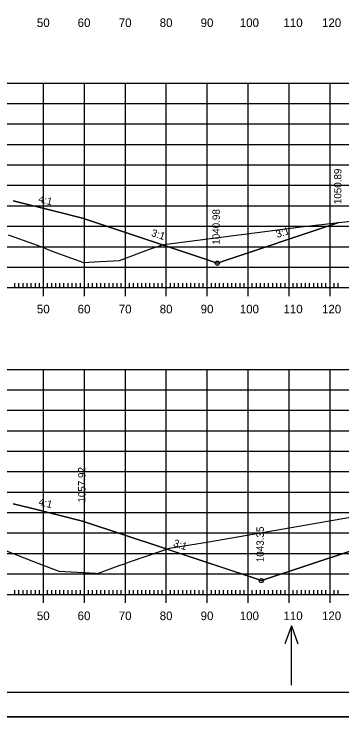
# Model space of a CAD drawing. Extents: x 1322838 to 1324533, y 339903 to 351025.
# Drawn here: x 1323678.4 to 1323758.5, y 345144.2 to 345316 of the extents above; entities that cross this region are included whole.
import ezdxf

# ---------------------------------------------------------------- set-up
doc = ezdxf.new("R2010")
doc.units = 0
for name, color, linetype in [('R_Axis', 7, 'Continuous'), ('R_Axis Annot', 7, 'Continuous'), ('R_Border', 7, 'Continuous'), ('R_Exist Surface', 7, 'Continuous'), ('R_Fin Surface', 7, 'Continuous'), ('R_Grid', 7, 'Continuous'), ('R_No Plot', 7, 'Continuous'), ('R_Water Annot', 7, 'Continuous'), ('R_Xsect Elev', 7, 'Continuous'), ('R_Xsect Slope', 7, 'Continuous')]:
    doc.layers.add(name, color=color, linetype=linetype)

msp = doc.modelspace()

# ---------------------------------------------------------------- linework, layer by layer
at = {"layer": 'R_Axis'}
for p, q in [((1323685.58, 345247.04), (1323685.58, 345251.24)), ((1323695.58, 345247.04), (1323695.58, 345251.24)), ((1323705.58, 345247.04), (1323705.58, 345251.24)), ((1323715.58, 345247.04), (1323715.58, 345251.24)), ((1323725.58, 345247.04), (1323725.58, 345251.24)), ((1323735.58, 345247.04), (1323735.58, 345251.24)), ((1323745.58, 345247.04), (1323745.58, 345251.24)), ((1323755.58, 345247.04), (1323755.58, 345251.24)), ((1323495.58, 345249.14), (1323915.58, 345249.14)), ((1323678.58, 345249.14), (1323678.58, 345250.19)), ((1323679.58, 345249.14), (1323679.58, 345250.19)), ((1323680.58, 345249.14), (1323680.58, 345250.19)), ((1323681.58, 345249.14), (1323681.58, 345250.19)), ((1323682.58, 345249.14), (1323682.58, 345250.19)), ((1323683.58, 345249.14), (1323683.58, 345250.19)), ((1323684.58, 345249.14), (1323684.58, 345250.19)), ((1323686.58, 345249.14), (1323686.58, 345250.19)), ((1323687.58, 345249.14), (1323687.58, 345250.19)), ((1323688.58, 345249.14), (1323688.58, 345250.19)), ((1323689.58, 345249.14), (1323689.58, 345250.19)), ((1323690.58, 345249.14), (1323690.58, 345250.19)), ((1323691.58, 345249.14), (1323691.58, 345250.19)), ((1323692.58, 345249.14), (1323692.58, 345250.19)), ((1323693.58, 345249.14), (1323693.58, 345250.19)), ((1323694.58, 345249.14), (1323694.58, 345250.19)), ((1323696.58, 345249.14), (1323696.58, 345250.19)), ((1323697.58, 345249.14), (1323697.58, 345250.19)), ((1323698.58, 345249.14), (1323698.58, 345250.19)), ((1323699.58, 345249.14), (1323699.58, 345250.19)), ((1323700.58, 345249.14), (1323700.58, 345250.19)), ((1323701.58, 345249.14), (1323701.58, 345250.19)), ((1323702.58, 345249.14), (1323702.58, 345250.19)), ((1323703.58, 345249.14), (1323703.58, 345250.19)), ((1323704.58, 345249.14), (1323704.58, 345250.19)), ((1323706.58, 345249.14), (1323706.58, 345250.19)), ((1323707.58, 345249.14), (1323707.58, 345250.19)), ((1323708.58, 345249.14), (1323708.58, 345250.19)), ((1323709.58, 345249.14), (1323709.58, 345250.19)), ((1323710.58, 345249.14), (1323710.58, 345250.19)), ((1323711.58, 345249.14), (1323711.58, 345250.19)), ((1323712.58, 345249.14), (1323712.58, 345250.19)), ((1323713.58, 345249.14), (1323713.58, 345250.19)), ((1323714.58, 345249.14), (1323714.58, 345250.19)), ((1323716.58, 345249.14), (1323716.58, 345250.19)), ((1323717.58, 345249.14), (1323717.58, 345250.19)), ((1323718.58, 345249.14), (1323718.58, 345250.19)), ((1323719.58, 345249.14), (1323719.58, 345250.19)), ((1323720.58, 345249.14), (1323720.58, 345250.19)), ((1323721.58, 345249.14), (1323721.58, 345250.19)), ((1323722.58, 345249.14), (1323722.58, 345250.19)), ((1323723.58, 345249.14), (1323723.58, 345250.19)), ((1323724.58, 345249.14), (1323724.58, 345250.19)), ((1323726.58, 345249.14), (1323726.58, 345250.19)), ((1323727.58, 345249.14), (1323727.58, 345250.19)), ((1323728.58, 345249.14), (1323728.58, 345250.19)), ((1323729.58, 345249.14), (1323729.58, 345250.19)), ((1323730.58, 345249.14), (1323730.58, 345250.19)), ((1323731.58, 345249.14), (1323731.58, 345250.19)), ((1323732.58, 345249.14), (1323732.58, 345250.19)), ((1323733.58, 345249.14), (1323733.58, 345250.19)), ((1323734.58, 345249.14), (1323734.58, 345250.19)), ((1323736.58, 345249.14), (1323736.58, 345250.19)), ((1323737.58, 345249.14), (1323737.58, 345250.19)), ((1323738.58, 345249.14), (1323738.58, 345250.19)), ((1323739.58, 345249.14), (1323739.58, 345250.19)), ((1323740.58, 345249.14), (1323740.58, 345250.19)), ((1323741.58, 345249.14), (1323741.58, 345250.19)), ((1323742.58, 345249.14), (1323742.58, 345250.19)), ((1323743.58, 345249.14), (1323743.58, 345250.19)), ((1323744.58, 345249.14), (1323744.58, 345250.19)), ((1323746.58, 345249.14), (1323746.58, 345250.19)), ((1323747.58, 345249.14), (1323747.58, 345250.19)), ((1323748.58, 345249.14), (1323748.58, 345250.19)), ((1323749.58, 345249.14), (1323749.58, 345250.19)), ((1323750.58, 345249.14), (1323750.58, 345250.19)), ((1323751.58, 345249.14), (1323751.58, 345250.19)), ((1323752.58, 345249.14), (1323752.58, 345250.19)), ((1323753.58, 345249.14), (1323753.58, 345250.19)), ((1323754.58, 345249.14), (1323754.58, 345250.19)), ((1323756.58, 345249.14), (1323756.58, 345250.19)), ((1323757.58, 345249.14), (1323757.58, 345250.19)), ((1323678.58, 345174.14), (1323678.58, 345175.19)), ((1323679.58, 345174.14), (1323679.58, 345175.19)), ((1323680.58, 345174.14), (1323680.58, 345175.19)), ((1323681.58, 345174.14), (1323681.58, 345175.19)), ((1323682.58, 345174.14), (1323682.58, 345175.19)), ((1323683.58, 345174.14), (1323683.58, 345175.19)), ((1323684.58, 345174.14), (1323684.58, 345175.19)), ((1323685.58, 345172.04), (1323685.58, 345176.24)), ((1323686.58, 345174.14), (1323686.58, 345175.19)), ((1323687.58, 345174.14), (1323687.58, 345175.19)), ((1323688.58, 345174.14), (1323688.58, 345175.19)), ((1323689.58, 345174.14), (1323689.58, 345175.19)), ((1323690.58, 345174.14), (1323690.58, 345175.19)), ((1323691.58, 345174.14), (1323691.58, 345175.19)), ((1323692.58, 345174.14), (1323692.58, 345175.19)), ((1323693.58, 345174.14), (1323693.58, 345175.19)), ((1323694.58, 345174.14), (1323694.58, 345175.19)), ((1323695.58, 345172.04), (1323695.58, 345176.24)), ((1323696.58, 345174.14), (1323696.58, 345175.19)), ((1323697.58, 345174.14), (1323697.58, 345175.19)), ((1323698.58, 345174.14), (1323698.58, 345175.19)), ((1323699.58, 345174.14), (1323699.58, 345175.19)), ((1323700.58, 345174.14), (1323700.58, 345175.19)), ((1323701.58, 345174.14), (1323701.58, 345175.19)), ((1323702.58, 345174.14), (1323702.58, 345175.19)), ((1323703.58, 345174.14), (1323703.58, 345175.19)), ((1323704.58, 345174.14), (1323704.58, 345175.19)), ((1323705.58, 345172.04), (1323705.58, 345176.24)), ((1323706.58, 345174.14), (1323706.58, 345175.19)), ((1323707.58, 345174.14), (1323707.58, 345175.19)), ((1323708.58, 345174.14), (1323708.58, 345175.19)), ((1323709.58, 345174.14), (1323709.58, 345175.19)), ((1323710.58, 345174.14), (1323710.58, 345175.19)), ((1323711.58, 345174.14), (1323711.58, 345175.19)), ((1323712.58, 345174.14), (1323712.58, 345175.19)), ((1323713.58, 345174.14), (1323713.58, 345175.19)), ((1323714.58, 345174.14), (1323714.58, 345175.19)), ((1323715.58, 345172.04), (1323715.58, 345176.24)), ((1323716.58, 345174.14), (1323716.58, 345175.19)), ((1323717.58, 345174.14), (1323717.58, 345175.19)), ((1323718.58, 345174.14), (1323718.58, 345175.19)), ((1323719.58, 345174.14), (1323719.58, 345175.19)), ((1323720.58, 345174.14), (1323720.58, 345175.19)), ((1323721.58, 345174.14), (1323721.58, 345175.19)), ((1323722.58, 345174.14), (1323722.58, 345175.19)), ((1323723.58, 345174.14), (1323723.58, 345175.19)), ((1323724.58, 345174.14), (1323724.58, 345175.19)), ((1323725.58, 345172.04), (1323725.58, 345176.24)), ((1323726.58, 345174.14), (1323726.58, 345175.19)), ((1323727.58, 345174.14), (1323727.58, 345175.19)), ((1323728.58, 345174.14), (1323728.58, 345175.19)), ((1323729.58, 345174.14), (1323729.58, 345175.19)), ((1323730.58, 345174.14), (1323730.58, 345175.19)), ((1323731.58, 345174.14), (1323731.58, 345175.19)), ((1323732.58, 345174.14), (1323732.58, 345175.19)), ((1323733.58, 345174.14), (1323733.58, 345175.19)), ((1323734.58, 345174.14), (1323734.58, 345175.19)), ((1323735.58, 345172.04), (1323735.58, 345176.24)), ((1323736.58, 345174.14), (1323736.58, 345175.19)), ((1323737.58, 345174.14), (1323737.58, 345175.19)), ((1323738.58, 345174.14), (1323738.58, 345175.19)), ((1323739.58, 345174.14), (1323739.58, 345175.19)), ((1323740.58, 345174.14), (1323740.58, 345175.19)), ((1323741.58, 345174.14), (1323741.58, 345175.19)), ((1323742.58, 345174.14), (1323742.58, 345175.19)), ((1323743.58, 345174.14), (1323743.58, 345175.19)), ((1323744.58, 345174.14), (1323744.58, 345175.19)), ((1323745.58, 345172.04), (1323745.58, 345176.24)), ((1323746.58, 345174.14), (1323746.58, 345175.19)), ((1323747.58, 345174.14), (1323747.58, 345175.19)), ((1323748.58, 345174.14), (1323748.58, 345175.19)), ((1323749.58, 345174.14), (1323749.58, 345175.19)), ((1323750.58, 345174.14), (1323750.58, 345175.19)), ((1323751.58, 345174.14), (1323751.58, 345175.19)), ((1323752.58, 345174.14), (1323752.58, 345175.19)), ((1323753.58, 345174.14), (1323753.58, 345175.19)), ((1323754.58, 345174.14), (1323754.58, 345175.19)), ((1323755.58, 345172.04), (1323755.58, 345176.24)), ((1323756.58, 345174.14), (1323756.58, 345175.19)), ((1323757.58, 345174.14), (1323757.58, 345175.19)), ((1323495.58, 345174.14), (1323915.58, 345174.14))]:
    msp.add_line(p, q, dxfattribs=at)
at = {"layer": 'R_Border'}
msp.add_line((1323942.85, 345150.14), (1323468.58, 345150.14), dxfattribs=at)
at = {"layer": 'R_Exist Surface'}
for points in [[(1323676.96, 345262.01), (1323683.15, 345259.8), (1323684.96, 345259.16), (1323687.48, 345258.16), (1323695.36, 345255.27), (1323697.91, 345255.42), (1323704.13, 345255.8), (1323706.49, 345256.62), (1323711.48, 345258.56), (1323712.65, 345258.96), (1323714.93, 345259.67), (1323748.52, 345263.96), (1323782.64, 345267.9)], [(1323673.51, 345185.91), (1323683.16, 345182.17), (1323689.34, 345179.79), (1323698.24, 345179.29), (1323698.79, 345179.27), (1323704.07, 345181.17), (1323705.35, 345181.63), (1323706.56, 345182.05), (1323716.32, 345185.43), (1323725.95, 345187.02), (1323774.55, 345195.45)]]:
    msp.add_lwpolyline(points, dxfattribs=at)
at = {"layer": 'R_Fin Surface'}
for points in [[(1323678.18, 345270.33), (1323688.35, 345267.79), (1323695.08, 345266.11), (1323695.09, 345266.11), (1323723.96, 345256.48), (1323728.04, 345255.12), (1323757.75, 345265.03)], [(1323678.18, 345196.29), (1323682.57, 345195.2), (1323695.08, 345192.07), (1323715.08, 345185.4), (1323738.8, 345177.5), (1323760.76, 345184.82)]]:
    msp.add_lwpolyline(points, dxfattribs=at)
at = {"layer": 'R_Grid'}
for p, q in [((1323495.58, 345299.14), (1323915.58, 345299.14)), ((1323685.58, 345249.14), (1323685.58, 345299.14)), ((1323695.58, 345249.14), (1323695.58, 345299.14)), ((1323705.58, 345249.14), (1323705.58, 345299.14)), ((1323715.58, 345249.14), (1323715.58, 345299.14)), ((1323725.58, 345249.14), (1323725.58, 345299.14)), ((1323735.58, 345249.14), (1323735.58, 345299.14)), ((1323745.58, 345249.14), (1323745.58, 345299.14)), ((1323755.58, 345249.14), (1323755.58, 345299.14)), ((1323495.58, 345294.14), (1323915.58, 345294.14)), ((1323495.58, 345289.14), (1323915.58, 345289.14)), ((1323495.58, 345284.14), (1323915.58, 345284.14)), ((1323495.58, 345279.14), (1323915.58, 345279.14)), ((1323495.58, 345274.14), (1323915.58, 345274.14)), ((1323495.58, 345269.14), (1323915.58, 345269.14)), ((1323495.58, 345264.14), (1323915.58, 345264.14)), ((1323495.58, 345259.14), (1323915.58, 345259.14)), ((1323495.58, 345254.14), (1323915.58, 345254.14)), ((1323495.58, 345249.14), (1323915.58, 345249.14)), ((1323495.58, 345229.14), (1323915.58, 345229.14)), ((1323685.58, 345174.14), (1323685.58, 345229.14)), ((1323695.58, 345174.14), (1323695.58, 345229.14)), ((1323705.58, 345174.14), (1323705.58, 345229.14)), ((1323715.58, 345174.14), (1323715.58, 345229.14)), ((1323725.58, 345174.14), (1323725.58, 345229.14)), ((1323735.58, 345174.14), (1323735.58, 345229.14)), ((1323745.58, 345174.14), (1323745.58, 345229.14)), ((1323755.58, 345174.14), (1323755.58, 345229.14)), ((1323495.58, 345224.14), (1323915.58, 345224.14)), ((1323495.58, 345219.14), (1323915.58, 345219.14)), ((1323495.58, 345214.14), (1323915.58, 345214.14)), ((1323495.58, 345209.14), (1323915.58, 345209.14)), ((1323495.58, 345204.14), (1323915.58, 345204.14)), ((1323495.58, 345199.14), (1323915.58, 345199.14)), ((1323495.58, 345194.14), (1323915.58, 345194.14)), ((1323495.58, 345189.14), (1323915.58, 345189.14)), ((1323495.58, 345184.14), (1323915.58, 345184.14)), ((1323495.58, 345179.14), (1323915.58, 345179.14)), ((1323495.58, 345174.14), (1323915.58, 345174.14))]:
    msp.add_line(p, q, dxfattribs=at)
at = {"layer": 'R_No Plot'}
msp.add_line((1323449.98, 345144.18), (1323949.98, 345144.18), dxfattribs=at)
for points in [[(1323449.97, 345464.18), (1323949.98, 345464.18), (1323949.98, 345144.17), (1323449.97, 345144.17)], [(1323819.46, 345458.33), (1323848.89, 345458.33), (1323848.89, 345443.51), (1323873.06, 345443.51), (1323907.86, 345443.51), (1323907.86, 345394.51), (1323942.67, 345394.51), (1323942.85, 345150.14), (1323468.58, 345150.14), (1323468.58, 345458.33)], [(1323714.65, 345259.59), (1323714.93, 345259.67), (1323748.52, 345263.96), (1323757.75, 345265.03), (1323728.04, 345255.12), (1323723.96, 345256.48)], [(1323715.67, 345185.21), (1323716.32, 345185.43), (1323725.95, 345187.02), (1323774.55, 345195.45), (1323813.51, 345203.42), (1323821.71, 345205.14), (1323794.43, 345196.04), (1323788.24, 345193.98), (1323771.75, 345188.48), (1323760.76, 345184.82), (1323738.8, 345177.5)]]:
    msp.add_lwpolyline(points, close=True, dxfattribs=at)
for points in [[(1323676.96, 345262.01), (1323683.15, 345259.8), (1323684.96, 345259.16), (1323687.48, 345258.16), (1323695.36, 345255.27), (1323697.91, 345255.42), (1323704.13, 345255.8), (1323706.49, 345256.62), (1323711.48, 345258.56), (1323712.65, 345258.96), (1323714.65, 345259.59), (1323695.09, 345266.11), (1323695.08, 345266.11), (1323688.35, 345267.79), (1323678.18, 345270.33)], [(1323673.51, 345185.91), (1323683.16, 345182.17), (1323689.34, 345179.79), (1323698.24, 345179.29), (1323698.79, 345179.27), (1323704.07, 345181.17), (1323705.35, 345181.63), (1323706.56, 345182.05), (1323715.67, 345185.21), (1323715.08, 345185.4), (1323695.08, 345192.07), (1323682.57, 345195.2), (1323678.18, 345196.29)]]:
    msp.add_lwpolyline(points, dxfattribs=at)
for centre in [(1323728.04, 345255.12), (1323738.8, 345177.5)]:
    msp.add_circle(centre, 0.5, dxfattribs=at)
at = {"layer": 'R_Water Annot'}
for p, q in [((1323746.12, 345166.44), (1323744.5, 345162.01)), ((1323746.12, 345151.96), (1323746.12, 345166.44)), ((1323746.12, 345166.44), (1323747.73, 345162.01))]:
    msp.add_line(p, q, dxfattribs=at)

# ---------------------------------------------------------------- texts
at = {"layer": 'R_Axis Annot'}
for s, p in [('50', (1323683.96, 345312.84)), ('60', (1323693.91, 345312.84)), ('70', (1323703.96, 345312.84)), ('80', (1323713.96, 345312.84)), ('90', (1323723.96, 345312.84)), ('100', (1323733.53, 345312.84)), ('110', (1323744.2, 345312.84)), ('120', (1323753.61, 345312.84)), ('50', (1323683.96, 345242.84)), ('60', (1323693.91, 345242.84)), ('70', (1323703.96, 345242.84)), ('80', (1323713.96, 345242.84)), ('90', (1323723.96, 345242.84)), ('100', (1323733.53, 345242.84)), ('110', (1323744.2, 345242.84)), ('120', (1323753.61, 345242.84)), ('50', (1323683.96, 345167.84)), ('60', (1323693.91, 345167.84)), ('70', (1323703.96, 345167.84)), ('80', (1323713.96, 345167.84)), ('90', (1323723.96, 345167.84)), ('100', (1323733.53, 345167.84)), ('110', (1323744.2, 345167.84)), ('120', (1323753.61, 345167.84))]:
    msp.add_text(s, height=2.1, dxfattribs=at).set_placement(p)
at = {"layer": 'R_Xsect Elev'}
for s, p in [('1050.89', (1323758.35, 345269.53)), ('1040.98', (1323728.64, 345259.62)), ('1057.92', (1323695.83, 345196.57)), ('1043.35', (1323739.4, 345182))]:
    msp.add_text(s, height=1.8, rotation=90, dxfattribs=at).set_placement(p)
at = {"layer": 'R_Xsect Slope'}
for s, rotation, p in [('4:1', 345.9642, (1323684.23, 345270.04)), ('3:1', 341.5646, (1323711.75, 345261.79)), ('3:1', 18.4353, (1323742.7, 345261.25)), ('4:1', 345.9642, (1323684.23, 345196)), ('3:1', 341.5655, (1323717.13, 345185.95))]:
    msp.add_text(s, height=1.8, rotation=rotation, dxfattribs=at).set_placement(p)

doc.saveas('drawing.dxf')
